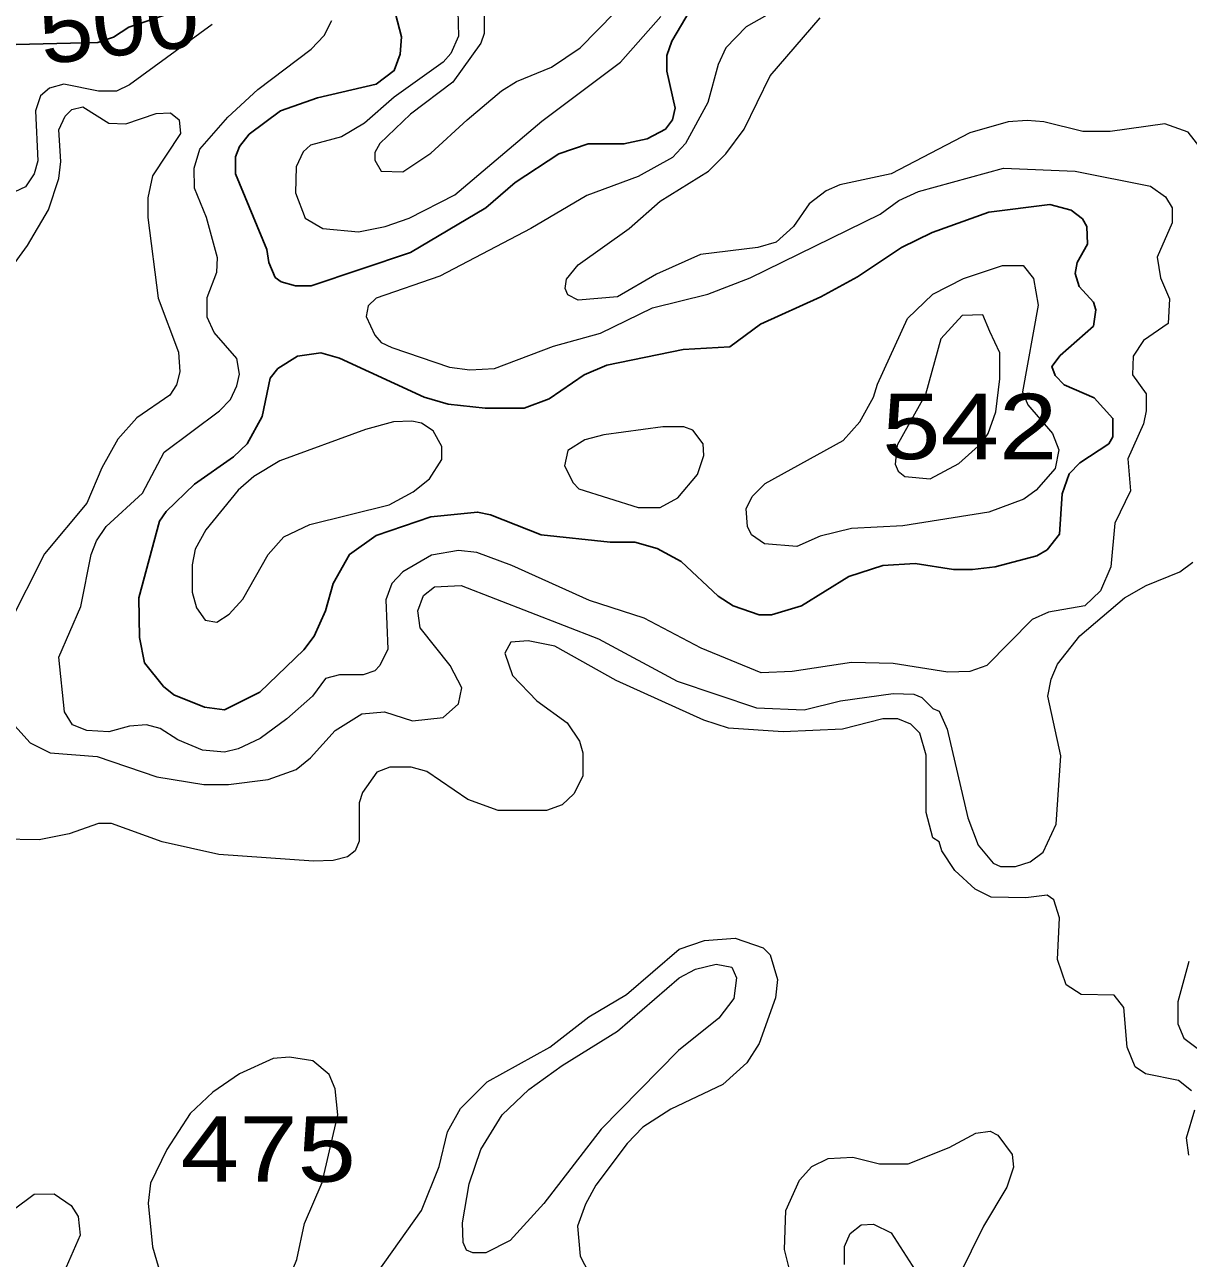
# Model space of a CAD drawing. Extents: x 577 to 602.9, y 7483.8 to 7511.6.
# Drawn here: x 588.507 to 589.93, y 7486.277 to 7487.785 of the extents above; entities that cross this region are included whole.
import ezdxf
from ezdxf.enums import TextEntityAlignment as Align

# ---------------------------------------------------------------- set-up
doc = ezdxf.new("R2010")
doc.units = 0
doc.header["$LTSCALE"] = 0.032
doc.layers.add('1', color=7, linetype='Continuous', lineweight=25)
doc.layers.add('2', color=7, linetype='Continuous', lineweight=13)
doc.layers.add('61', color=7, linetype='Continuous')

msp = doc.modelspace()

# ---------------------------------------------------------------- linework, layer by layer
at = {"layer": '1'}
for points in [[(588.7013, 7487.805), (588.6342, 7487.7823), (588.6154, 7487.7702), (588.5966, 7487.7635), (588.4961, 7487.7612), (588.481, 7487.7525), (588.4715, 7487.7413), (588.4683, 7487.7318), (588.4707, 7487.7135), (588.4874, 7487.6777), (588.4882, 7487.6666), (588.4826, 7487.6483), (588.4635, 7487.6364), (588.4094, 7487.6149), (588.3792, 7487.5918)], [(589.3207, 7487.8034), (589.2984, 7487.7652), (589.2921, 7487.7477), (589.2921, 7487.7286), (589.3024, 7487.6833), (589.2992, 7487.669), (589.2905, 7487.6578), (589.2682, 7487.6459), (589.2396, 7487.6396), (589.1959, 7487.6396), (589.1601, 7487.6276), (589.1068, 7487.5926), (589.071, 7487.5616), (588.9788, 7487.5068), (588.8571, 7487.4662), (588.838, 7487.4662), (588.8205, 7487.471), (588.8134, 7487.4765), (588.8054, 7487.4948), (588.8031, 7487.5107), (588.7649, 7487.603), (588.7649, 7487.6237), (588.7697, 7487.6364), (588.7816, 7487.6515), (588.8198, 7487.6801), (588.8651, 7487.696), (588.9366, 7487.7127), (588.9589, 7487.7294), (588.9661, 7487.7493), (588.9677, 7487.7708), (588.9605, 7487.7986)]]:
    msp.add_lwpolyline(points, dxfattribs=at)
msp.add_lwpolyline([(589.2802, 7487.1448), (589.3096, 7487.1291), (589.3549, 7487.0869), (589.3732, 7487.075), (589.405, 7487.0639), (589.4201, 7487.0639), (589.4567, 7487.075), (589.5147, 7487.1108), (589.5561, 7487.1243), (589.5958, 7487.1267), (589.6428, 7487.1195), (589.6658, 7487.1195), (589.6937, 7487.1227), (589.7445, 7487.1362), (589.7573, 7487.1434), (589.7724, 7487.1625), (589.7756, 7487.2118), (589.7843, 7487.2364), (589.797, 7487.2499), (589.8328, 7487.273), (589.8376, 7487.2817), (589.8376, 7487.304), (589.8145, 7487.3294), (589.7779, 7487.3453), (589.7668, 7487.3565), (589.7628, 7487.3676), (589.7732, 7487.3811), (589.8137, 7487.4169), (589.8169, 7487.4368), (589.8137, 7487.4463), (589.7962, 7487.4654), (589.7915, 7487.4813), (589.7938, 7487.4948), (589.8066, 7487.5171), (589.8058, 7487.5386), (589.8002, 7487.5481), (589.7867, 7487.5585), (589.7604, 7487.5656), (589.6857, 7487.5561), (589.6165, 7487.5314), (589.5791, 7487.5131), (589.5251, 7487.4773), (589.4805, 7487.4527), (589.4066, 7487.4193), (589.3692, 7487.3915), (589.312, 7487.3883), (589.2189, 7487.3692), (589.1911, 7487.3573), (589.1482, 7487.3278), (589.1179, 7487.3167), (589.0702, 7487.3167), (589.0249, 7487.3215), (588.9955, 7487.3302), (588.8921, 7487.3779), (588.8691, 7487.3843), (588.8404, 7487.3803), (588.8166, 7487.3652), (588.807, 7487.3533), (588.7975, 7487.3064), (588.7792, 7487.273), (588.7625, 7487.2571), (588.7148, 7487.2237), (588.6798, 7487.1903), (588.6718, 7487.1784), (588.6464, 7487.0845), (588.6472, 7487.036), (588.6536, 7487.005), (588.6766, 7486.9764), (588.6893, 7486.966), (588.7267, 7486.9509), (588.7514, 7486.9478), (588.7943, 7486.9692), (588.8484, 7487.0209), (588.8611, 7487.0376), (588.8746, 7487.0686), (588.8842, 7487.102), (588.904, 7487.1378), (588.9366, 7487.1609), (589.0034, 7487.1839), (589.0607, 7487.1895), (589.0766, 7487.1863), (589.1386, 7487.1617), (589.2229, 7487.1529), (589.2531, 7487.1529)], close=True, dxfattribs=at)
at = {"layer": '2'}
for points in [[(589.0368, 7487.8026), (589.0376, 7487.7716), (589.0281, 7487.7501), (589.0185, 7487.7398), (588.9589, 7487.6968), (588.9223, 7487.665), (588.8945, 7487.6483), (588.8563, 7487.638), (588.8476, 7487.63), (588.8388, 7487.6117), (588.838, 7487.5799), (588.85, 7487.5489), (588.8714, 7487.5362), (588.9152, 7487.5322), (588.9478, 7487.5386), (588.9772, 7487.5489), (589.0329, 7487.5775), (589.1394, 7487.6674), (589.2356, 7487.7398), (589.2849, 7487.7954)], [(589.4145, 7487.797), (589.3891, 7487.7827), (589.3644, 7487.7572), (589.3549, 7487.7366), (589.3422, 7487.6904), (589.3151, 7487.6404), (589.2992, 7487.6229), (589.2571, 7487.5998), (589.1943, 7487.5767), (589.1259, 7487.5362), (589.0146, 7487.4781), (588.9366, 7487.4511), (588.9271, 7487.4416), (588.9247, 7487.4288), (588.9351, 7487.4058), (588.943, 7487.397), (588.9557, 7487.3907), (589.0265, 7487.3668), (589.0511, 7487.3636), (589.0814, 7487.3652), (589.1537, 7487.3923), (589.211, 7487.4082), (589.2746, 7487.4392), (589.3422, 7487.4559), (589.3939, 7487.4758), (589.5529, 7487.5537), (589.576, 7487.5704), (589.5998, 7487.5815), (589.704, 7487.6101), (589.7913, 7487.6063), (589.8837, 7487.5879), (589.902, 7487.5751), (589.9099, 7487.5616), (589.9099, 7487.5433), (589.8916, 7487.5012), (589.8956, 7487.4758), (589.9068, 7487.4503), (589.9052, 7487.4201), (589.875, 7487.3994), (589.8622, 7487.3803), (589.8614, 7487.3573), (589.8781, 7487.3342), (589.8781, 7487.3135), (589.875, 7487.2976), (589.8559, 7487.2547), (589.859, 7487.2157), (589.84, 7487.176), (589.8352, 7487.1227), (589.8225, 7487.0933), (589.8034, 7487.075), (589.7589, 7487.067), (589.739, 7487.0583), (589.6833, 7487.0018), (589.6626, 7486.9947), (589.6356, 7486.9939), (589.5688, 7487.0042), (589.5179, 7487.0058), (589.4456, 7486.9947), (589.4074, 7486.9931), (589.3342, 7487.0233), (589.2643, 7487.0599), (589.1975, 7487.0813), (589.1028, 7487.1243), (589.0599, 7487.1402), (589.0376, 7487.1426)], [(589.0686, 7487.8002), (589.0686, 7487.7747), (589.0647, 7487.7628), (589.0305, 7487.7151), (588.9788, 7487.6761), (588.9414, 7487.6404), (588.9351, 7487.6292), (588.9351, 7487.6197), (588.943, 7487.6062), (588.9692, 7487.6054), (589.0034, 7487.6284), (589.048, 7487.669), (589.0901, 7487.7048), (589.1084, 7487.7159), (589.1513, 7487.7334), (589.1863, 7487.7572), (589.2285, 7487.8002)], [(588.7363, 7487.7859), (588.6353, 7487.7119), (588.6194, 7487.704), (588.5971, 7487.704), (588.555, 7487.7127), (588.5375, 7487.7079), (588.5263, 7487.6984), (588.52, 7487.6801), (588.5232, 7487.6189), (588.5184, 7487.603), (588.508, 7487.5871), (588.4818, 7487.5751)], [(589.0376, 7487.1426), (589.0042, 7487.137), (588.9692, 7487.1163), (588.9557, 7487.102), (588.9486, 7487.0821), (588.951, 7487.0217), (588.9414, 7487.0018), (588.9351, 7486.9955), (588.9207, 7486.9907), (588.8921, 7486.9907), (588.8746, 7486.9859), (588.8587, 7486.9645), (588.8277, 7486.9366), (588.7951, 7486.9128), (588.7681, 7486.9), (588.7514, 7486.8961), (588.7243, 7486.8985), (588.6941, 7486.9112), (588.6726, 7486.9247), (588.6559, 7486.9295), (588.6353, 7486.9279), (588.6098, 7486.9207), (588.5828, 7486.9223), (588.5653, 7486.9295), (588.5558, 7486.9454), (588.5486, 7487.0122), (588.5756, 7487.0742), (588.5884, 7487.1378), (588.5947, 7487.1545), (588.6066, 7487.172), (588.6512, 7487.2125), (588.6774, 7487.2626), (588.745, 7487.3135), (588.7585, 7487.3271), (588.7665, 7487.3438), (588.7697, 7487.3581), (588.7665, 7487.3772), (588.7386, 7487.409), (588.7299, 7487.428), (588.7299, 7487.4519), (588.7418, 7487.4829), (588.7426, 7487.5004), (588.7291, 7487.5497), (588.7148, 7487.5855), (588.714, 7487.6101), (588.7212, 7487.6332), (588.7553, 7487.6722), (588.7919, 7487.7064), (588.8571, 7487.7557), (588.873, 7487.7724), (588.8826, 7487.7906)], [(589.9473, 7487.6316), (589.9298, 7487.6539), (589.9012, 7487.6642), (589.8344, 7487.6547), (589.801, 7487.6547), (589.7533, 7487.6666), (589.7326, 7487.6682), (589.7096, 7487.6666), (589.6626, 7487.6531), (589.5664, 7487.603), (589.5036, 7487.5895), (589.4869, 7487.5823), (589.4662, 7487.5664), (589.4471, 7487.5386), (589.4257, 7487.5195), (589.4034, 7487.5131), (589.3334, 7487.5044), (589.2794, 7487.4805), (589.2317, 7487.4527), (589.1839, 7487.4487), (589.1712, 7487.4551), (589.168, 7487.463), (589.1696, 7487.4742), (589.1839, 7487.4917), (589.246, 7487.5362), (589.2841, 7487.5696), (589.343, 7487.6062), (589.3644, 7487.6276), (589.3867, 7487.6578), (589.4185, 7487.7231), (589.4797, 7487.7938)], [(588.4516, 7487.4352), (588.5104, 7487.5155), (588.5359, 7487.5592), (588.5486, 7487.5974), (588.551, 7487.6181), (588.5486, 7487.6571), (588.5565, 7487.6738), (588.5645, 7487.6817), (588.578, 7487.6849), (588.6098, 7487.665), (588.6305, 7487.6642), (588.6679, 7487.6769), (588.6854, 7487.6777), (588.6957, 7487.669), (588.6973, 7487.6523), (588.6631, 7487.6006), (588.6575, 7487.5736), (588.6575, 7487.5497), (588.6703, 7487.4511), (588.6949, 7487.3851), (588.6965, 7487.3612), (588.6925, 7487.3453), (588.6846, 7487.3326), (588.644, 7487.3048), (588.621, 7487.2785), (588.6011, 7487.2436), (588.5828, 7487.2006), (588.5311, 7487.1386), (588.4866, 7487.0503)], [(588.5955, 7486.8905), (588.6687, 7486.8659), (588.7259, 7486.8563), (588.7561, 7486.8563), (588.8046, 7486.8627), (588.8388, 7486.8746), (588.8563, 7486.8889), (588.8865, 7486.9223), (588.9191, 7486.943), (588.947, 7486.9454), (588.9812, 7486.9342), (589.0185, 7486.9382), (589.0376, 7486.9549), (589.0416, 7486.9748), (589.0273, 7487.0018), (588.9907, 7487.0479), (588.9875, 7487.0686), (588.9947, 7487.0877), (589.0082, 7487.098), (589.0408, 7487.0996), (589.2086, 7487.0344), (589.3048, 7486.9827), (589.4018, 7486.9501), (589.4599, 7486.9478), (589.5044, 7486.9589), (589.5688, 7486.9676), (589.5943, 7486.9668), (589.6038, 7486.9629), (589.6173, 7486.9493), (589.6253, 7486.9462), (589.6348, 7486.9239), (589.6603, 7486.8158), (589.673, 7486.7824), (589.6913, 7486.7601), (589.7, 7486.7561), (589.7183, 7486.7561), (589.7366, 7486.7617), (589.7525, 7486.7736), (589.7684, 7486.8078), (589.774, 7486.8913), (589.7581, 7486.9645), (589.762, 7486.9851), (589.77, 7487.0034), (589.797, 7487.0384), (589.8519, 7487.0845), (589.8781, 7487.0996), (589.9195, 7487.1163), (589.9354, 7487.1283)], [(589.9338, 7486.4818), (589.9179, 7486.4945), (589.8773, 7486.5025), (589.8646, 7486.5112), (589.8551, 7486.5351), (589.8511, 7486.5836), (589.8392, 7486.5987), (589.7986, 7486.5995), (589.7803, 7486.6114), (589.77, 7486.6424), (589.7724, 7486.6933), (589.7652, 7486.7156), (589.7573, 7486.7211), (589.731, 7486.7179), (589.6889, 7486.7187), (589.669, 7486.7283), (589.6443, 7486.7513), (589.6284, 7486.7752), (589.6253, 7486.7863), (589.6173, 7486.7911), (589.6094, 7486.8221), (589.6094, 7486.8921), (589.6014, 7486.9191), (589.5903, 7486.9303), (589.5744, 7486.9366), (589.5561, 7486.9366), (589.5068, 7486.9239), (589.4344, 7486.9207), (589.3676, 7486.9255), (589.3374, 7486.935), (589.2301, 7486.9835), (589.1553, 7487.0257), (589.1227, 7487.032), (589.1012, 7487.0305), (589.0941, 7487.0169), (589.1036, 7486.9899), (589.1331, 7486.9589), (589.1704, 7486.9319), (589.1855, 7486.9096), (589.1895, 7486.8953), (589.1895, 7486.8666), (589.1784, 7486.8452), (589.1641, 7486.8317), (589.145, 7486.8245), (589.0861, 7486.8245), (589.0488, 7486.838), (588.9987, 7486.8722), (588.9796, 7486.8778), (588.9533, 7486.8778), (588.9374, 7486.8714), (588.9199, 7486.8468), (588.916, 7486.834), (588.916, 7486.7871), (588.9112, 7486.7752)], [(588.4834, 7486.9406), (588.5136, 7486.9072), (588.5383, 7486.8953), (588.5955, 7486.8905)], [(588.9112, 7486.7752), (588.9017, 7486.768), (588.8842, 7486.7633), (588.8603, 7486.7625), (588.7445, 7486.7707), (588.675, 7486.7863), (588.613, 7486.8086), (588.5971, 7486.8086), (588.5613, 7486.7959), (588.5247, 7486.7887), (588.4778, 7486.7895)], [(588.9382, 7486.2599), (588.9923, 7486.3355), (589.0138, 7486.3895), (589.0241, 7486.4317), (589.04, 7486.4603), (589.0726, 7486.4929), (589.149, 7486.5351), (589.1967, 7486.5724), (589.2428, 7486.5995), (589.3072, 7486.6551), (589.3382, 7486.6655), (589.3756, 7486.6686), (589.4098, 7486.6567), (589.4185, 7486.648), (589.4273, 7486.6178), (589.4249, 7486.5955), (589.405, 7486.5398), (589.3899, 7486.516), (589.3605, 7486.4897), (589.2969, 7486.4595), (589.2627, 7486.4373), (589.2436, 7486.4174), (589.2054, 7486.3665), (589.1927, 7486.3434), (589.1831, 7486.3164), (589.1863, 7486.2798), (589.2118, 7486.2305)], [(589.9306, 7486.64), (589.9171, 7486.5907), (589.9171, 7486.5637), (589.9243, 7486.5462), (589.9751, 7486.508)], [(589.9306, 7486.4031), (589.9274, 7486.4245), (589.9378, 7486.4587)], [(589.4464, 7486.2472), (589.436, 7486.2878), (589.4376, 7486.3355), (589.4543, 7486.3728), (589.4694, 7486.3895), (589.4893, 7486.3991), (589.5195, 7486.4007), (589.5521, 7486.3927), (589.5871, 7486.3927), (589.6372, 7486.4126), (589.6698, 7486.4301), (589.6873, 7486.4325), (589.6968, 7486.4277), (589.7143, 7486.4039), (589.7159, 7486.3887), (589.708, 7486.3641), (589.6793, 7486.3164), (589.6491, 7486.2552)], [(588.4929, 7486.3363), (588.5184, 7486.3553), (588.543, 7486.3561), (588.5637, 7486.3418), (588.5725, 7486.3283), (588.5748, 7486.3053), (588.5462, 7486.24)], [(589.5092, 7486.2695), (589.5092, 7486.2917), (589.5163, 7486.3076), (589.5298, 7486.318), (589.545, 7486.3188), (589.5664, 7486.3084), (589.603, 7486.2512)]]:
    msp.add_lwpolyline(points, dxfattribs=at)
for points in [[(589.5866, 7487.4261), (589.6173, 7487.4559), (589.6547, 7487.475), (589.7024, 7487.4909), (589.7278, 7487.4909), (589.7406, 7487.475), (589.7461, 7487.4424), (589.727, 7487.3366), (589.7334, 7487.3207), (589.7636, 7487.2857), (589.7716, 7487.2658), (589.7668, 7487.2428), (589.7437, 7487.2165), (589.7286, 7487.2054), (589.6857, 7487.1895), (589.5807, 7487.1728), (589.5179, 7487.1696), (589.4797, 7487.1601), (589.4511, 7487.1473), (589.4114, 7487.1505), (589.3955, 7487.1617), (589.3907, 7487.172), (589.3891, 7487.1935), (589.3963, 7487.2086), (589.4122, 7487.2245), (589.5076, 7487.277), (589.5283, 7487.3), (589.545, 7487.3302), (589.5497, 7487.3461)], [(589.6871, 7487.4105), (589.6785, 7487.4307), (589.6532, 7487.4299), (589.6271, 7487.4015), (589.6086, 7487.3334), (589.5736, 7487.2714), (589.5712, 7487.2483), (589.5752, 7487.2396), (589.5831, 7487.2332), (589.6141, 7487.23), (589.6491, 7487.2491), (589.677, 7487.2738), (589.6849, 7487.2857), (589.6944, 7487.3119), (589.6992, 7487.3525), (589.6992, 7487.3843)], [(588.7418, 7487.0551), (588.7569, 7487.0646), (588.7736, 7487.0829), (588.8046, 7487.1378), (588.8237, 7487.1593), (588.8555, 7487.1744), (588.9525, 7487.1982), (588.982, 7487.2141), (589.0018, 7487.23), (589.017, 7487.2539), (589.017, 7487.2698), (589.0066, 7487.2889), (588.9923, 7487.2984), (588.9804, 7487.3008), (588.9581, 7487.3), (588.9239, 7487.2905), (588.819, 7487.2523), (588.7871, 7487.2332), (588.7681, 7487.2165), (588.7283, 7487.168), (588.7156, 7487.1442), (588.7116, 7487.1251), (588.7116, 7487.0917), (588.7172, 7487.0726), (588.7275, 7487.0575)], [(589.3056, 7487.207), (589.3295, 7487.2356), (589.3374, 7487.2587), (589.3366, 7487.273), (589.3239, 7487.2897), (589.3128, 7487.2937), (589.2873, 7487.2937), (589.215, 7487.2841), (589.1919, 7487.2778), (589.1712, 7487.265), (589.1672, 7487.2459), (589.1776, 7487.2253), (589.1847, 7487.2181), (589.2571, 7487.1951), (589.2841, 7487.1951)], [(589.1641, 7486.5128), (589.2317, 7486.5549), (589.3072, 7486.6201), (589.3271, 7486.6305), (589.3525, 7486.6368), (589.3716, 7486.6329), (589.3772, 7486.6201), (589.374, 7486.5947), (589.3557, 7486.5708), (589.3064, 7486.5311), (589.2118, 7486.4349), (589.1418, 7486.3442), (589.1004, 7486.2989), (589.071, 7486.2838), (589.0551, 7486.2838), (589.0472, 7486.287), (589.0432, 7486.2965), (589.0424, 7486.3204), (589.0504, 7486.3681), (589.0647, 7486.4102), (589.0909, 7486.4524), (589.1235, 7486.4834)], [(588.6579, 7486.3443), (588.6631, 7486.2909), (588.6806, 7486.2313), (588.6909, 7486.209), (588.7029, 7486.1931), (588.7283, 7486.1748), (588.753, 7486.1709), (588.776, 7486.178), (588.8038, 7486.2003), (588.8205, 7486.2289), (588.8396, 7486.2758), (588.8492, 7486.3196), (588.8706, 7486.3697), (588.8897, 7486.4524), (588.8865, 7486.4842), (588.8794, 7486.5017), (588.8595, 7486.5184), (588.8309, 7486.5231), (588.811, 7486.5215), (588.7697, 7486.5025), (588.7371, 7486.4802), (588.7092, 7486.454), (588.6806, 7486.4102), (588.6607, 7486.3689)]]:
    msp.add_lwpolyline(points, close=True, dxfattribs=at)

# ---------------------------------------------------------------- texts
at = {"layer": '61', "width": 1.1}
msp.add_text('500', height=0.08, rotation=6.867, dxfattribs=at).set_placement((588.6268, 7487.7483), align=Align.CENTER)
at = {"layer": '61', "width": 1.2}
for s, p in [('542', (589.6625, 7487.2542)), ('475', (588.8049, 7486.3708))]:
    msp.add_text(s, height=0.08, dxfattribs=at).set_placement(p, align=Align.CENTER)

doc.saveas('drawing.dxf')
